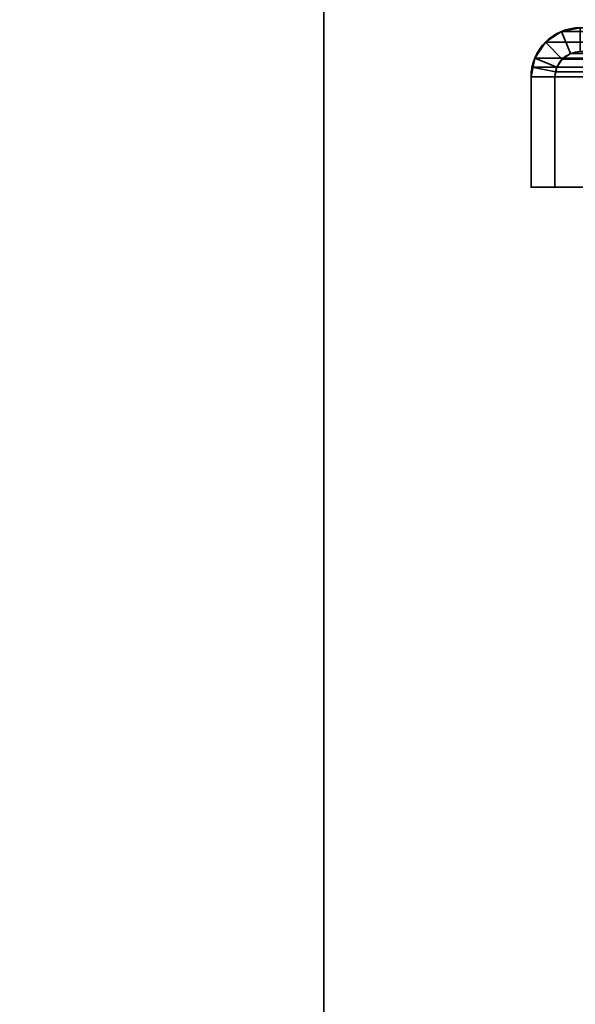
# Model space of a CAD drawing. Header units: millimetres. Extents: x -603 to 3703, y -120 to 193.
# Tile 656 of 656: x 2428 to 2463, y 19 to 81. Entities that reach past the tile are written whole.
import ezdxf

# ---------------------------------------------------------------- set-up
doc = ezdxf.new("R2010")
doc.units = ezdxf.units.MM
doc.layers.add('151', color=7, linetype='Continuous', true_color=0xffffff)

# ---------------------------------------------------------------- blocks, each defined once
blk = doc.blocks.new('UG_SURFACE_003')
at = {"layer": '151', "color": 252, "linetype": 'Continuous', "lineweight": 35}
for points in [[(3702.5, -35, 2213), (3702.5, 174.4, 2213), (2297.5, 174.4, 2213), (2297.5, -35, 2213)], [(2297.5, -35, -7), (2297.5, 174.4, -7), (2447.5, 174.4, -7), (2447.5, -35, -7)], [(2447.5, -35, -7), (2447.5, 174.4, -7), (2447.5, 174.4, 2063), (2447.5, -35, 2063)], [(2447.5, -35, 2063), (2447.5, 174.4, 2063), (3552.5, 174.4, 2063), (3552.5, -35, 2063)]]:
    blk.add_3dface(points, dxfattribs=at)
blk = doc.blocks.new('UG_SURFACE_164')
at = {"layer": '151', "color": 252, "linetype": 'Continuous', "lineweight": 35}
for points in [[(2462.401, 79.766, 2046.099), (2462.401, 79.766, -7), (2461.402, 79.098, -7), (2461.402, 79.098, 2047.098)], [(2462.401, 79.766, 2046.099), (2461.402, 79.098, 2047.098), (2462.463, 78.037, 2046.037), (2462.975, 78.38, 2045.525)], [(2462.975, 78.38, -7), (2462.463, 78.037, -7), (2461.402, 79.098, -7), (2462.401, 79.766, -7)], [(2463.58, 80, 2044.92), (2463.58, 80, -7), (2462.401, 79.766, -7), (2462.401, 79.766, 2046.099)], [(2463.58, 80, 2044.92), (2462.401, 79.766, 2046.099), (2462.975, 78.38, 2045.525), (2463.58, 78.5, 2044.92)], [(2463.58, 78.5, -7), (2462.975, 78.38, -7), (2462.401, 79.766, -7), (2463.58, 80, -7)], [(2461.402, 79.098, 2047.098), (2461.402, 79.098, -7), (2460.734, 78.099, -7), (2460.734, 78.099, 2047.765)], [(2462.12, 77.525, 2046.38), (2462.463, 78.037, 2046.037), (2461.402, 79.098, 2047.098), (2460.734, 78.099, 2047.765)], [(2460.734, 78.099, -7), (2461.402, 79.098, -7), (2462.463, 78.037, -7), (2462.12, 77.525, -7)], [(2462.463, 78.037, 2046.037), (2462.463, 78.037, -7), (2462.975, 78.38, -7), (2462.975, 78.38, 2045.525)], [(2462.975, 78.38, 2045.525), (2462.975, 78.38, -7), (2463.58, 78.5, -7), (2463.58, 78.5, 2044.92)], [(2460.5, 76.92, -7), (2460.559, 77.521, 2047.941), (2460.734, 78.099, 2047.765)], [(2460.734, 78.099, 2047.765), (2460.734, 78.099, -7), (2460.5, 76.92, -7)], [(2460.5, 76.92, -7), (2460.734, 78.099, -7), (2462.12, 77.525, -7), (2462, 76.92, -7)], [(2462.03, 77.228, 2046.47), (2462.12, 77.525, 2046.38), (2460.734, 78.099, 2047.765), (2460.559, 77.521, 2047.941)], [(2462.12, 77.525, 2046.38), (2462.12, 77.525, -7), (2462.463, 78.037, -7), (2462.463, 78.037, 2046.037)], [(2460.5, 76.92, -7), (2460.5, 76.92, 2048), (2460.559, 77.521, 2047.941)], [(2462, 76.92, 2046.5), (2462.03, 77.228, 2046.47), (2460.559, 77.521, 2047.941), (2460.5, 76.92, 2048)], [(2462, 76.92, -7), (2462.12, 77.525, -7), (2462.12, 77.525, 2046.38)], [(2462.12, 77.525, 2046.38), (2462.03, 77.228, 2046.47), (2462, 76.92, -7)], [(2462.03, 77.228, 2046.47), (2462, 76.92, 2046.5), (2462, 76.92, -7)], [(2460.5, 76.92, 2048), (2460.5, 76.92, -7), (2460.5, 70, -7), (2460.5, 70, 2048)], [(2460.5, 76.92, 2048), (2460.5, 70, 2048), (2462, 70, 2046.5), (2462, 76.92, 2046.5)], [(2462, 76.92, -7), (2462, 70, -7), (2460.5, 70, -7), (2460.5, 76.92, -7)], [(2462, 76.92, 2046.5), (2462, 70, 2046.5), (2462, 70, -7), (2462, 76.92, -7)], [(2462, 70, 2046.5), (2460.5, 70, 2048), (2460.5, 70, -7), (2462, 70, -7)]]:
    blk.add_3dface(points, dxfattribs=at)
blk = doc.blocks.new('UG_SURFACE_165')
at = {"layer": '151', "color": 252, "linetype": 'Continuous', "lineweight": 35}
for points in [[(2462.401, 79.766, 2046.099), (2462.401, 79.766, -7), (2461.402, 79.098, -7), (2461.402, 79.098, 2047.098)], [(2462.401, 79.766, 2046.099), (2461.402, 79.098, 2047.098), (2462.463, 78.037, 2046.037), (2462.975, 78.38, 2045.525)], [(2462.975, 78.38, -7), (2462.463, 78.037, -7), (2461.402, 79.098, -7), (2462.401, 79.766, -7)], [(2463.58, 80, 2044.92), (2463.58, 80, -7), (2462.401, 79.766, -7), (2462.401, 79.766, 2046.099)], [(2463.58, 80, 2044.92), (2462.401, 79.766, 2046.099), (2462.975, 78.38, 2045.525), (2463.58, 78.5, 2044.92)], [(2463.58, 78.5, -7), (2462.975, 78.38, -7), (2462.401, 79.766, -7), (2463.58, 80, -7)], [(2461.402, 79.098, 2047.098), (2461.402, 79.098, -7), (2460.734, 78.099, -7), (2460.734, 78.099, 2047.765)], [(2462.12, 77.525, 2046.38), (2462.463, 78.037, 2046.037), (2461.402, 79.098, 2047.098), (2460.734, 78.099, 2047.765)], [(2460.734, 78.099, -7), (2461.402, 79.098, -7), (2462.463, 78.037, -7), (2462.12, 77.525, -7)], [(2462.463, 78.037, 2046.037), (2462.463, 78.037, -7), (2462.975, 78.38, -7), (2462.975, 78.38, 2045.525)], [(2462.975, 78.38, 2045.525), (2462.975, 78.38, -7), (2463.58, 78.5, -7), (2463.58, 78.5, 2044.92)], [(2460.5, 76.92, -7), (2460.559, 77.521, 2047.941), (2460.734, 78.099, 2047.765)], [(2460.734, 78.099, 2047.765), (2460.734, 78.099, -7), (2460.5, 76.92, -7)], [(2460.5, 76.92, -7), (2460.734, 78.099, -7), (2462.12, 77.525, -7), (2462, 76.92, -7)], [(2462.03, 77.228, 2046.47), (2462.12, 77.525, 2046.38), (2460.734, 78.099, 2047.765), (2460.559, 77.521, 2047.941)], [(2462.12, 77.525, 2046.38), (2462.12, 77.525, -7), (2462.463, 78.037, -7), (2462.463, 78.037, 2046.037)], [(2460.5, 76.92, -7), (2460.5, 76.92, 2048), (2460.559, 77.521, 2047.941)], [(2462, 76.92, 2046.5), (2462.03, 77.228, 2046.47), (2460.559, 77.521, 2047.941), (2460.5, 76.92, 2048)], [(2462, 76.92, -7), (2462.12, 77.525, -7), (2462.12, 77.525, 2046.38)], [(2462.12, 77.525, 2046.38), (2462.03, 77.228, 2046.47), (2462, 76.92, -7)], [(2462.03, 77.228, 2046.47), (2462, 76.92, 2046.5), (2462, 76.92, -7)], [(2460.5, 76.92, 2048), (2460.5, 76.92, -7), (2460.5, 70, -7), (2460.5, 70, 2048)], [(2460.5, 76.92, 2048), (2460.5, 70, 2048), (2462, 70, 2046.5), (2462, 76.92, 2046.5)], [(2462, 76.92, -7), (2462, 70, -7), (2460.5, 70, -7), (2460.5, 76.92, -7)], [(2462, 76.92, 2046.5), (2462, 70, 2046.5), (2462, 70, -7), (2462, 76.92, -7)], [(2462, 70, 2046.5), (2460.5, 70, 2048), (2460.5, 70, -7), (2462, 70, -7)]]:
    blk.add_3dface(points, dxfattribs=at)
blk = doc.blocks.new('UG_SURFACE_166')
at = {"layer": '151', "color": 252, "linetype": 'Continuous', "lineweight": 35}
for points in [[(2462.975, 78.38, 2045.525), (2462.463, 78.037, 2046.037), (2461.402, 79.098, 2047.098), (2462.401, 79.766, 2046.099)], [(3537.599, 79.766, 2046.099), (2462.401, 79.766, 2046.099), (2461.402, 79.098, 2047.098), (3538.598, 79.098, 2047.098)], [(2463.58, 78.5, 2044.92), (2462.975, 78.38, 2045.525), (2462.401, 79.766, 2046.099), (2463.58, 80, 2044.92)], [(3536.42, 80, 2044.92), (2463.58, 80, 2044.92), (2462.401, 79.766, 2046.099), (3537.599, 79.766, 2046.099)], [(2460.734, 78.099, 2047.765), (2461.402, 79.098, 2047.098), (2462.463, 78.037, 2046.037), (2462.12, 77.525, 2046.38)], [(3538.598, 79.098, 2047.098), (2461.402, 79.098, 2047.098), (2460.734, 78.099, 2047.765), (3539.266, 78.099, 2047.765)], [(3537.537, 78.037, 2046.037), (2462.463, 78.037, 2046.037), (2462.975, 78.38, 2045.525), (3537.025, 78.38, 2045.525)], [(3537.025, 78.38, 2045.525), (2462.975, 78.38, 2045.525), (2463.58, 78.5, 2044.92), (3536.42, 78.5, 2044.92)], [(2460.559, 77.521, 2047.941), (2460.734, 78.099, 2047.765), (2462.12, 77.525, 2046.38), (2462.03, 77.228, 2046.47)], [(3539.441, 77.521, 2047.941), (3539.266, 78.099, 2047.765), (2460.734, 78.099, 2047.765), (2460.559, 77.521, 2047.941)], [(3537.88, 77.525, 2046.38), (2462.12, 77.525, 2046.38), (2462.463, 78.037, 2046.037), (3537.537, 78.037, 2046.037)], [(2460.5, 76.92, 2048), (2460.559, 77.521, 2047.941), (2462.03, 77.228, 2046.47), (2462, 76.92, 2046.5)], [(2460.559, 77.521, 2047.941), (2460.5, 76.92, 2048), (3539.5, 76.92, 2048)], [(2460.559, 77.521, 2047.941), (3539.5, 76.92, 2048), (3539.441, 77.521, 2047.941)], [(3538, 76.92, 2046.5), (2462, 76.92, 2046.5), (2462.03, 77.228, 2046.47)], [(2462.03, 77.228, 2046.47), (2462.12, 77.525, 2046.38), (3537.88, 77.525, 2046.38), (3537.97, 77.228, 2046.47)], [(3537.97, 77.228, 2046.47), (3538, 76.92, 2046.5), (2462.03, 77.228, 2046.47)], [(2462, 76.92, 2046.5), (2462, 70, 2046.5), (2460.5, 70, 2048), (2460.5, 76.92, 2048)], [(2460.5, 76.92, 2048), (2460.5, 70, 2048), (3539.5, 70, 2048), (3539.5, 76.92, 2048)], [(2462, 76.92, 2046.5), (3538, 76.92, 2046.5), (3538, 70, 2046.5), (2462, 70, 2046.5)], [(2462, 70, 2046.5), (3538, 70, 2046.5), (3539.5, 70, 2048), (2460.5, 70, 2048)]]:
    blk.add_3dface(points, dxfattribs=at)

msp = doc.modelspace()

# ---------------------------------------------------------------- linework, layer by layer
at = {"layer": '151', "color": 252, "linetype": 'Continuous', "lineweight": -3, "true_color": 0x939598}
for p, q in [((2447.5, -35, 2063), (2447.5, 174.4, 2063)), ((2447.5, 174.4, -7), (2447.5, -35, -7)), ((3539.5, 76.92, 2048), (2460.5, 76.92, 2048)), ((2460.5, 76.92, 2048), (2460.5, 70, 2048)), ((2460.5, 76.92, 2048), (2460.5, 70, 2048)), ((2460.5, 76.92, 2048), (2460.5, 76.92, -7)), ((2460.5, 70, -7), (2460.5, 76.92, -7)), ((2460.5, 76.92, 2048), (2460.5, 70, 2048)), ((2460.5, 76.92, 2048), (2460.5, 76.92, -7)), ((2460.5, 70, -7), (2460.5, 76.92, -7)), ((2462, 76.92, 2046.5), (2462, 76.92, -7)), ((2462, 76.92, 2046.5), (2462, 76.92, -7)), ((2462, 70, -7), (2462, 76.92, -7)), ((3538, 76.92, 2046.5), (2462, 76.92, 2046.5)), ((2462, 70, -7), (2462, 76.92, -7)), ((2462, 76.92, 2046.5), (2462, 70, 2046.5)), ((2462, 76.92, 2046.5), (2462, 70, 2046.5)), ((2462, 76.92, 2046.5), (2462, 70, 2046.5)), ((3539.5, 70, 2048), (2460.5, 70, 2048)), ((2462, 70, 2046.5), (2460.5, 70, 2048)), ((2462, 70, 2046.5), (2460.5, 70, 2048)), ((2462, 70, 2046.5), (2460.5, 70, 2048)), ((2460.5, 70, -7), (2462, 70, -7)), ((2460.5, 70, -7), (2462, 70, -7)), ((2460.5, 70, 2048), (2460.5, 70, -7)), ((2460.5, 70, 2048), (2460.5, 70, -7)), ((2462, 70, 2046.5), (2462, 70, -7)), ((2462, 70, 2046.5), (2462, 70, -7)), ((3538, 70, 2046.5), (2462, 70, 2046.5))]:
    msp.add_line(p, q, dxfattribs=at)
at = {"layer": '151', "color": 252, "linetype": 'Continuous', "lineweight": -3, "true_color": 0x939598, "extrusion": (0, 0, -1)}
for radius in [3.08, 3.08, 1.58, 1.58]:
    msp.add_arc((-2463.58, 76.92, 7), radius, 0, 90, dxfattribs=at)
at = {"layer": '151', "color": 252, "linetype": 'Continuous', "lineweight": -3, "true_color": 0x939598, "extrusion": (0.707107, 6.12323e-17, 0.707107)}
for major_axis in [(-3.08, 0, 3.08), (-3.08, 0, 3.08), (-3.08, 0, 3.08), (-1.58, 0, 1.58), (-1.58, 0, 1.58), (-1.58, 0, 1.58)]:
    msp.add_ellipse((2463.58, 76.92, 2044.92), major_axis=major_axis, ratio=0.707107, start_param=4.712389, end_param=6.283185, dxfattribs=at)

# ---------------------------------------------------------------- block references
at = {"layer": '151', "color": 252, "linetype": 'Continuous', "lineweight": -3, "true_color": 0x939598}
for name in ['UG_SURFACE_003', 'UG_SURFACE_164', 'UG_SURFACE_165', 'UG_SURFACE_166']:
    msp.add_blockref(name, (0, 0), dxfattribs=at)

doc.saveas('drawing.dxf')
